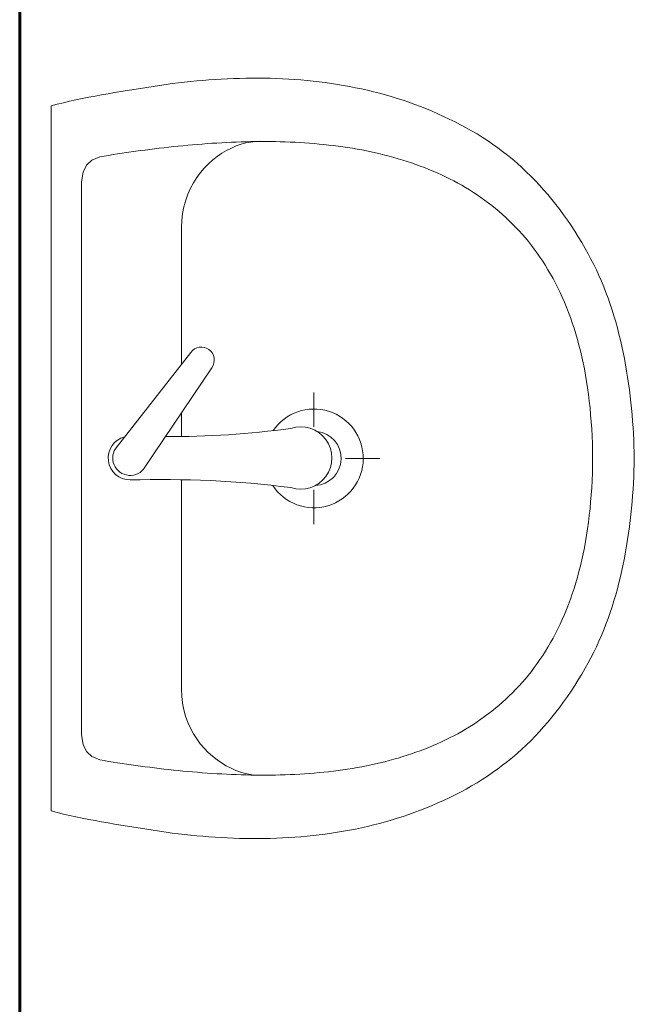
# Model space of a CAD drawing. Header units: millimetres. Extents: x 126553 to 403692, y -95821 to 38049.
# Tile 557 of 656: x 336100 to 336139, y 6068 to 6131. Entities that reach past the tile are written whole.
import ezdxf

# ---------------------------------------------------------------- set-up
doc = ezdxf.new("R2010")
doc.units = ezdxf.units.MM
doc.layers.add('_(08 NAJGRUBSZA)', color=7, linetype='Continuous', lineweight=60)
doc.layers.add('najcieńsza', color=7, linetype='Continuous', lineweight=5)

# ---------------------------------------------------------------- blocks, each defined once
blk = doc.blocks.new('UMYWALKA_45')
for p, q in [((-22.59916674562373, -0.3920935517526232), (-22.50000000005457, 0)), ((22.50000000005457, 0), (-22.50000000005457, 0)), ((22.50000000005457, 0), (22.59916674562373, -0.3920935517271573)), ((-22.69429978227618, -0.7882776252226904), (-22.59916674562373, -0.3920935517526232)), ((22.59916674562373, -0.3920935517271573), (22.69429978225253, -0.7882776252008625)), ((-22.87334532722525, -1.591127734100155), (-22.78562636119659, -1.188097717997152)), ((-22.78562636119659, -1.188097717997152), (-22.69429978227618, -0.7882776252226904)), ((22.69429978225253, -0.7882776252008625), (22.78562636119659, -1.188097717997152)), ((22.78562636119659, -1.188097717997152), (22.8733453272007, -1.591127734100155)), ((-22.95771233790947, -1.997026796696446), (-22.87334532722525, -1.591127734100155)), ((22.8733453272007, -1.591127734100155), (22.95771233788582, -1.997026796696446)), ((-23.11724268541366, -2.815614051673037), (-23.03895464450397, -2.405311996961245)), ((-23.03895464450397, -2.405311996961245), (-22.95771233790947, -1.997026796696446)), ((-18.70615472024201, -2.271943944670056), (-19.02566991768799, -2.616428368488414)), ((-18.25679386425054, -2.053754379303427), (-18.70615472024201, -2.271943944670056)), ((-17.65111258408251, -1.940810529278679), (-18.25679386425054, -2.053754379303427)), ((0, -1.940810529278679), (-17.65111258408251, -1.940810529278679)), ((17.65111258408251, -1.940810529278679), (0, -1.940810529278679)), ((18.25679386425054, -2.053754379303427), (17.65111258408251, -1.940810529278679)), ((18.70615472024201, -2.271943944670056), (18.25679386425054, -2.053754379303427)), ((19.02566991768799, -2.616428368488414), (18.70615472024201, -2.271943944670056)), ((22.95771233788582, -1.997026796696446), (23.03895464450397, -2.405311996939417)), ((23.03895464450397, -2.405311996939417), (23.11724268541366, -2.815614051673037)), ((-23.19286052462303, -3.22750686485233), (-23.11724268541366, -2.815614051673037)), ((-19.24175740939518, -3.10825679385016), (-19.28791781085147, -3.390985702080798)), ((-19.02566991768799, -2.616428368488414), (-19.24175740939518, -3.10825679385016)), ((19.24175740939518, -3.10825679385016), (19.02566991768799, -2.616428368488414)), ((19.24175740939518, -3.10825679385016), (19.24175740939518, -3.10825679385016)), ((19.28791781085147, -3.390985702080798), (19.24175740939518, -3.10825679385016)), ((23.11724268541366, -2.815614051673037), (23.19286052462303, -3.22750686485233)), ((-23.33690938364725, -4.054417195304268), (-23.26600700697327, -3.640564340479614)), ((-23.26600700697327, -3.640564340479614), (-23.19286052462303, -3.22750686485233)), ((-19.33356689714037, -3.675504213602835), (-19.37861944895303, -3.961783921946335)), ((-19.28791781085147, -3.390985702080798), (-19.33356689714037, -3.675504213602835)), ((19.33356689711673, -3.675504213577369), (19.28791781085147, -3.390985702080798)), ((19.37861944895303, -3.961783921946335), (19.33356689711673, -3.675504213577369)), ((23.19286052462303, -3.22750686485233), (23.26600700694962, -3.640564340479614)), ((23.26600700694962, -3.640564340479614), (23.33690938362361, -4.054417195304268)), ((-23.40579490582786, -4.468582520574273), (-23.33690938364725, -4.054417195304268)), ((-19.42304705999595, -4.249768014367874), (-19.46682132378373, -4.539371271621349)), ((-19.37861944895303, -3.961783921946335), (-19.42304705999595, -4.249768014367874)), ((-6.762150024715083, -8.919186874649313), (-0.6774453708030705, -4.155690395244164)), ((19.42304705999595, -4.249768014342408), (19.37861944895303, -3.961783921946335)), ((19.46682132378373, -4.539371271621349), (19.42304705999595, -4.249768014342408)), ((23.33690938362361, -4.054417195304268), (23.40579490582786, -4.468582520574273)), ((-23.53836757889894, -5.296373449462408), (-23.47286241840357, -4.882719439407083)), ((-23.47286241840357, -4.882719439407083), (-23.40579490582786, -4.468582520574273)), ((-19.50982861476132, -4.830593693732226), (-19.5520973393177, -5.123321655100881)), ((-19.46682132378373, -4.539371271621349), (-19.50982861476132, -4.830593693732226)), ((19.50982861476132, -4.830593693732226), (19.46682132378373, -4.539371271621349)), ((19.5520973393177, -5.123321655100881), (19.50982861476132, -4.830593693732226)), ((23.40579490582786, -4.468582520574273), (23.47286241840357, -4.882719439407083)), ((23.47286241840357, -4.882719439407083), (23.5383675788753, -5.296373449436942)), ((-23.60253763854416, -5.70914686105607), (-23.53836757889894, -5.296373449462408)), ((-19.59351387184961, -5.417498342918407), (-19.63407821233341, -5.713123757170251)), ((-19.5520973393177, -5.123321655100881), (-19.59351387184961, -5.417498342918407)), ((19.59351387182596, -5.417498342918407), (19.5520973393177, -5.123321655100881)), ((19.63407821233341, -5.713123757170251), (19.59351387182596, -5.417498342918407)), ((23.5383675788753, -5.296373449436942), (23.60253763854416, -5.709146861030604)), ((-23.72772464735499, -6.530404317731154), (-23.66559984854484, -6.120641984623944)), ((-23.66559984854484, -6.120641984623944), (-23.60253763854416, -5.70914686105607)), ((-19.67367673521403, -6.01008427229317), (-19.71233784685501, -6.308323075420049)), ((-19.63407821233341, -5.713123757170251), (-19.67367673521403, -6.01008427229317)), ((-5.784925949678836, -10.2654828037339), (0.6295521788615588, -5.956306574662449)), ((19.67367673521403, -6.010084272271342), (19.63407821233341, -5.713123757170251)), ((19.71233784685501, -6.308323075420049), (19.67367673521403, -6.010084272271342)), ((23.60253763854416, -5.709146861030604), (23.66559984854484, -6.120641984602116)), ((23.66559984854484, -6.120641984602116), (23.72772464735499, -6.530404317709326)), ((-23.78919609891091, -6.938036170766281), (-23.72772464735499, -6.530404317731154)), ((-19.78647855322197, -6.908493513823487), (-19.82187292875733, -7.210311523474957)), ((-19.74994792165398, -6.607840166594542), (-19.78647855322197, -6.908493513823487)), ((-19.71233784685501, -6.308323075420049), (-19.74994792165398, -6.607840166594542)), ((19.74994792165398, -6.607840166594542), (19.71233784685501, -6.308323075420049)), ((19.78647855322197, -6.908493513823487), (19.74994792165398, -6.607840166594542)), ((19.82187292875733, -7.210311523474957), (19.78647855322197, -6.908493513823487)), ((23.72772464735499, -6.530404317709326), (23.78919609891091, -6.938036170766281)), ((-23.91103115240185, -7.745346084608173), (-23.85024145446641, -7.343168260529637)), ((-23.85024145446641, -7.343168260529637), (-23.78919609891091, -6.938036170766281)), ((-19.85607423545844, -7.513180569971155), (-19.88908247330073, -7.817043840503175)), ((-19.82187292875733, -7.210311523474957), (-19.85607423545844, -7.513180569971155)), ((19.85607423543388, -7.513180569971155), (19.82187292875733, -7.210311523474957)), ((19.88908247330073, -7.817043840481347), (19.85607423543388, -7.513180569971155)), ((23.78919609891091, -6.938036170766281), (23.85024145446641, -7.343168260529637)), ((23.85024145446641, -7.343168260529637), (23.91103115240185, -7.745346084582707)), ((-24.00303948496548, -8.523170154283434), (-23.95861187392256, -8.133974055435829)), ((-23.95861187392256, -8.133974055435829), (-23.91103115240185, -7.745346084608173)), ((-19.92078401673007, -8.121844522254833), (-19.9511504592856, -8.427582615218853)), ((-19.88908247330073, -7.817043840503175), (-19.92078401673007, -8.121844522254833)), ((19.92078401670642, -8.121844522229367), (19.88908247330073, -7.817043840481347)), ((19.95115045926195, -8.427582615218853), (19.92078401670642, -8.121844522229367)), ((23.91103115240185, -7.745346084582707), (23.95861187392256, -8.133974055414)), ((23.95861187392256, -8.133974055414), (24.00303948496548, -8.523170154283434)), ((-24.04425717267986, -8.91290597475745), (-24.00303948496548, -8.523170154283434)), ((-19.98012498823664, -8.734116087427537), (-20.00767919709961, -9.041444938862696)), ((-19.9511504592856, -8.427582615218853), (-19.98012498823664, -8.734116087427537)), ((-16.86442571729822, -8.74118928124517), (-17.23765741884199, -8.90830413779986)), ((-16.4711675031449, -8.599668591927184), (-16.86442571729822, -8.74118928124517)), ((-16.05819524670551, -8.485872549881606), (-16.4711675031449, -8.599668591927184)), ((-15.6258498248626, -8.401960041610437), (-16.05819524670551, -8.485872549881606)), ((-15.17441530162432, -8.350033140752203), (-15.6258498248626, -8.401960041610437)), ((-14.704232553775, -8.332250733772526), (-15.17441530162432, -8.350033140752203)), ((-6.012420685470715, -8.332250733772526), (-14.704232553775, -8.332250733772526)), ((-1.394134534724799, -8.332250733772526), (-2.907189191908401, -8.332250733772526)), ((14.69875011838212, -8.332250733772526), (1.36125311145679, -8.332250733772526)), ((15.16629107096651, -8.34991951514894), (14.69875011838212, -8.332250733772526)), ((15.61511220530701, -8.401533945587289), (15.16629107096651, -8.34991951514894)), ((16.04495786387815, -8.484935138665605), (15.61511220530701, -8.401533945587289)), ((16.45548716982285, -8.598021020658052), (16.04495786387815, -8.484935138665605)), ((16.84644446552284, -8.73866111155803), (16.45548716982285, -8.598021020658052)), ((17.21754568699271, -8.904724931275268), (16.84644446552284, -8.73866111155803)), ((19.98012498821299, -8.734116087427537), (19.95115045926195, -8.427582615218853)), ((20.00767919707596, -9.041444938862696), (19.98012498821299, -8.734116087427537)), ((24.00303948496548, -8.523170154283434), (24.04425717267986, -8.91290597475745)), ((-24.11669349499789, -9.69362749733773), (-24.08217971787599, -9.303067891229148)), ((-24.08217971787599, -9.303067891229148), (-24.04425717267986, -8.91290597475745)), ((-20.03375627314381, -9.349483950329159), (-20.05829940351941, -9.658176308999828)), ((-20.00767919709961, -9.041444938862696), (-20.03375627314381, -9.349483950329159)), ((-17.9228198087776, -9.31079443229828), (-18.23409714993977, -9.541880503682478)), ((-17.59055013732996, -9.098882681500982), (-17.9228198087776, -9.31079443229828)), ((-17.23765741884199, -8.90830413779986), (-17.59055013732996, -9.098882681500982)), ((17.56850677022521, -9.094081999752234), (17.21754568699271, -8.904724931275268)), ((17.89904365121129, -9.304630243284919), (17.56850677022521, -9.094081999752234)), ((18.20887226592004, -9.534210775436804), (17.89904365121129, -9.304630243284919)), ((20.03375627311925, -9.349483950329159), (20.00767919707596, -9.041444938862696)), ((20.05829940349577, -9.658176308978), (20.03375627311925, -9.349483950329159)), ((24.04425717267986, -8.91290597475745), (24.08217971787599, -9.303067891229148)), ((24.08217971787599, -9.303067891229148), (24.11669349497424, -9.69362749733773)), ((-24.14777009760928, -10.084556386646), (-24.11669349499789, -9.69362749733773)), ((-20.08125177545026, -9.967493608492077), (-20.10255657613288, -10.27735062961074)), ((-20.05829940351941, -9.658176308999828), (-20.08125177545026, -9.967493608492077)), ((-18.52412650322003, -9.79001041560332), (-18.79253858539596, -10.05308209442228)), ((-18.23409714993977, -9.541880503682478), (-18.52412650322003, -9.79001041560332)), ((18.49773695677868, -9.780749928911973), (18.20887226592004, -9.534210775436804)), ((18.76529684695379, -10.04206041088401), (18.49773695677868, -9.780749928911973)), ((19.0113246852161, -10.31604014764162), (18.76529684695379, -10.04206041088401)), ((20.08125177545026, -9.967493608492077), (20.05829940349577, -9.658176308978)), ((20.10255657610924, -10.27735062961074), (20.08125177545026, -9.967493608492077)), ((24.11669349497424, -9.69362749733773), (24.14777009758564, -10.08455638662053)), ((-24.19924249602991, -10.86729476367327), (-24.17532430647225, -10.47579774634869)), ((-24.17532430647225, -10.47579774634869), (-24.14777009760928, -10.084556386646)), ((-20.12218539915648, -10.58769055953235), (-20.14008143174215, -10.89848499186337)), ((-20.10255657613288, -10.27735062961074), (-20.12218539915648, -10.58769055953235)), ((-19.26328946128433, -10.61544361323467), (-19.46503172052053, -10.91044408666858)), ((-19.03902092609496, -10.32893665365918), (-19.26328946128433, -10.61544361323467)), ((-18.79253858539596, -10.05308209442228), (-19.03902092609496, -10.32893665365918)), ((19.23550800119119, -10.60058706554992), (19.0113246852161, -10.31604014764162)), ((19.43759113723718, -10.89357068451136), (19.23550800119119, -10.60058706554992)), ((20.12218539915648, -10.58769055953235), (20.10255657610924, -10.27735062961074)), ((20.14008143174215, -10.89848499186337), (20.12218539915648, -10.58769055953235)), ((24.14777009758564, -10.08455638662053), (24.17532430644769, -10.47579774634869)), ((24.17532430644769, -10.47579774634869), (24.19924249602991, -10.86729476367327)), ((-24.2359151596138, -11.65085692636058), (-24.2194678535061, -11.25899062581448)), ((-24.2194678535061, -11.25899062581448), (-24.19924249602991, -10.86729476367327)), ((-20.1561878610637, -11.20962030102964), (-20.17047628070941, -11.52109648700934)), ((-20.14008143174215, -10.89848499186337), (-20.1561878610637, -11.20962030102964)), ((-19.64387842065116, -11.21183600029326), (-19.79957390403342, -11.51746046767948)), ((-19.46503172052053, -10.91044408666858), (-19.64387842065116, -11.21183600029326)), ((19.61723321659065, -11.19283211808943), (19.43759113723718, -10.89357068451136)), ((19.77420698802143, -11.4962692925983), (19.61723321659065, -11.19283211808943)), ((20.15618786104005, -11.20962030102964), (20.14008143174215, -10.89848499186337)), ((20.17047628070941, -11.52109648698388), (20.15618786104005, -11.20962030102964)), ((24.19924249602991, -10.86729476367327), (24.21946785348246, -11.25899062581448)), ((24.21946785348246, -11.25899062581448), (24.2359151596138, -11.65085692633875)), ((-24.24849919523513, -12.04280844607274), (-24.2359151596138, -11.65085692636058)), ((-20.18283306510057, -11.83279992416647), (-20.19328662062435, -12.14473061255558)), ((-20.17047628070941, -11.52109648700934), (-20.18283306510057, -11.83279992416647)), ((-19.93177729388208, -11.82518700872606), (-20.04017611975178, -12.13288514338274)), ((-19.79957390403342, -11.51746046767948), (-19.93177729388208, -11.82518700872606)), ((19.90822838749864, -11.80175172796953), (19.77420698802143, -11.4962692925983)), ((20.01898494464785, -12.10714894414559), (19.90822838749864, -11.80175172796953)), ((20.18283306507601, -11.83279992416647), (20.17047628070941, -11.52109648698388)), ((20.19328662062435, -12.14473061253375), (20.18283306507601, -11.83279992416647)), ((24.2359151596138, -11.65085692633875), (24.24849919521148, -12.04280844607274)), ((-24.2618502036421, -12.82682511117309), (-24.2571631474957, -12.43481677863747)), ((-24.2571631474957, -12.43481677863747), (-24.24849919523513, -12.04280844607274)), ((-20.20175172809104, -12.45680333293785), (-20.20814316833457, -12.76896127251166)), ((-20.19328662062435, -12.14473061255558), (-20.20175172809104, -12.45680333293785)), ((-20.12445791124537, -12.43842439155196), (-20.18428179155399, -12.73967427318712)), ((-20.04017611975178, -12.13288514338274), (-20.12445791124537, -12.43842439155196)), ((20.10619259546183, -12.41035886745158), (20.01898494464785, -12.10714894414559)), ((20.1695956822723, -12.70922261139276), (20.10619259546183, -12.41035886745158)), ((20.20175172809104, -12.45680333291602), (20.19328662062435, -12.14473061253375)), ((20.20814316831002, -12.76896127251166), (20.20175172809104, -12.45680333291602)), ((24.24849919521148, -12.04280844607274), (24.25716314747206, -12.434816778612)), ((24.25716314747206, -12.434816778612), (24.2618502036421, -12.82682511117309)), ((-24.26241833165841, -13.21877663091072), (-24.2618502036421, -12.82682511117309)), ((-20.21936369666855, -13.03447590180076), (-20.22939115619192, -13.32069879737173)), ((-20.18428179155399, -12.73967427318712), (-20.21936369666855, -13.03447590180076)), ((-20.21248934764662, -13.08114761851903), (-20.21464823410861, -13.3932771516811)), ((-20.20814316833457, -12.76896127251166), (-20.21248934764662, -13.08114761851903)), ((20.20888173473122, -13.00163810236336), (20.1695956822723, -12.70922261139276)), ((20.21248934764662, -13.0811476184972), (20.20814316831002, -12.76896127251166)), ((20.22379509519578, -13.28547486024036), (20.20888173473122, -13.00163810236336)), ((20.21464823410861, -13.3932771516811), (20.21248934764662, -13.0811476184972)), ((24.2618502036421, -12.82682511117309), (24.26241833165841, -13.21877663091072)), ((-24.25881071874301, -13.610642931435), (-24.26241833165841, -13.21877663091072)), ((-24.25097055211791, -14.00236719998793), (-24.25881071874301, -13.610642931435)), ((-20.21464823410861, -13.3932771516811), (-20.21464823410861, -13.70534987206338)), ((-20.21464823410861, -13.70534987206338), (-20.21240412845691, -14.01728056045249)), ((20.21240412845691, -14.01728056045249), (20.21464823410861, -13.70534987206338)), ((20.21464823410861, -13.70534987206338), (20.21464823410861, -13.3932771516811)), ((24.25881071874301, -13.610642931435), (24.25097055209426, -14.00236719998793)), ((24.26241833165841, -13.21877663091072), (24.25881071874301, -13.610642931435)), ((-24.23881261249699, -14.39389262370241), (-24.25097055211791, -14.00236719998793)), ((-24.22225168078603, -14.78513398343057), (-24.23881261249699, -14.39389262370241)), ((-20.21240412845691, -14.01728056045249), (-20.20785910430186, -14.32898399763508)), ((-20.20785910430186, -14.32898399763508), (-20.20098475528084, -14.64043177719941)), ((20.20098475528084, -14.64043177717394), (20.20785910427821, -14.32898399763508)), ((20.20785910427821, -14.32898399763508), (20.21240412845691, -14.01728056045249)), ((24.23881261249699, -14.39389262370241), (24.22225168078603, -14.78513398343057)), ((24.25097055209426, -14.00236719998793), (24.23881261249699, -14.39389262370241)), ((-24.20120253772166, -15.17611968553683), (-24.22225168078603, -14.78513398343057)), ((-20.20098475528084, -14.64043177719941), (-20.19169586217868, -14.95156708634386)), ((-20.19169586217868, -14.95156708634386), (-20.17999242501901, -15.26233311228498)), ((20.17999242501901, -15.26233311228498), (20.19169586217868, -14.95156708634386)), ((20.19169586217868, -14.95156708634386), (20.20098475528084, -14.64043177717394)), ((24.22225168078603, -14.78513398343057), (24.20120253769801, -15.17611968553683)), ((-24.1756083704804, -15.56670769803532), (-24.20120253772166, -15.17611968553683)), ((-24.14535555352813, -15.95692642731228), (-24.1756083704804, -15.56670769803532)), ((-20.17999242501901, -15.26233311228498), (-20.16576081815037, -15.57267304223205)), ((-20.16576081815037, -15.57267304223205), (-20.14900104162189, -15.88250165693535)), ((20.14900104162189, -15.88250165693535), (20.16576081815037, -15.57267304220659)), ((20.16576081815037, -15.57267304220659), (20.17999242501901, -15.26233311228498)), ((24.17560837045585, -15.56670769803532), (24.14535555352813, -15.95692642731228)), ((24.20120253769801, -15.17611968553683), (24.17560837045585, -15.56670769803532)), ((-24.11041568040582, -16.34669065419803), (-24.14535555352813, -15.95692642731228)), ((-20.14900104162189, -15.88250165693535), (-20.12965628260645, -16.19179055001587)), ((-20.12965628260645, -16.19179055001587), (-20.10766972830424, -16.500482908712)), ((20.10766972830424, -16.500482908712), (20.12965628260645, -16.19179055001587)), ((20.12965628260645, -16.19179055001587), (20.14900104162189, -15.88250165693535)), ((24.14535555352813, -15.95692642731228), (24.11041568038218, -16.34669065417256)), ((-24.07064671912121, -16.73594356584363), (-24.11041568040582, -16.34669065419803)), ((-24.02602026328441, -17.12462834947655), (-24.07064671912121, -16.73594356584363)), ((-20.10766972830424, -16.500482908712), (-20.08295615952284, -16.8084935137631)), ((-20.08295615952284, -16.8084935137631), (-20.05551557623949, -17.11579395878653)), ((-4.202049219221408, -16.78784206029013), (-2.011095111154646, -16.78784206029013)), ((2.013992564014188, -16.78784206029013), (4.204946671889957, -16.78784206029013)), ((20.05551557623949, -17.11579395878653), (20.08295615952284, -16.8084935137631)), ((20.08295615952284, -16.8084935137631), (20.10766972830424, -16.500482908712)), ((24.07064671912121, -16.73594356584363), (24.02602026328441, -17.12462834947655)), ((24.11041568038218, -16.34669065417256), (24.07064671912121, -16.73594356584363)), ((-23.9764510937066, -17.51274500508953), (-24.02602026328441, -17.12462834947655)), ((-23.92185399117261, -17.90017990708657), (-23.9764510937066, -17.51274500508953)), ((-20.05551557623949, -17.11579395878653), (-20.02529116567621, -17.42232743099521)), ((-20.02529116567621, -17.42232743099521), (-19.99219770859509, -17.72800871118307)), ((19.99219770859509, -17.72800871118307), (20.02529116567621, -17.42232743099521)), ((20.02529116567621, -17.42232743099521), (20.05551557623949, -17.11579395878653)), ((23.9764510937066, -17.51274500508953), (23.92185399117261, -17.90017990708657)), ((24.02602026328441, -17.12462834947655), (23.9764510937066, -17.51274500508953)), ((-23.86211533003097, -18.28690464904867), (-23.92185399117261, -17.90017990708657)), ((-19.99219770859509, -17.72800871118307), (-19.95623520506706, -18.03278098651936)), ((-19.95623520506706, -18.03278098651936), (-19.91729002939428, -18.33664425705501)), ((19.91729002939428, -18.33664425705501), (19.95623520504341, -18.03278098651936)), ((19.95623520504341, -18.03278098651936), (19.99219770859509, -17.72800871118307)), ((23.92185399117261, -17.90017990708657), (23.86211533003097, -18.28690464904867)), ((-23.79720670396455, -18.67289082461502), (-23.86211533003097, -18.28690464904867)), ((-23.72704289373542, -19.05805321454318), (-23.79720670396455, -18.67289082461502)), ((-19.91729002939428, -18.33664425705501), (-19.87536218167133, -18.63945649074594)), ((-19.87536218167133, -18.63945649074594), (-19.83039484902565, -18.94121768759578)), ((0.001448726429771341, -18.80038589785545), (0.001448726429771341, -20.99134000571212)), ((19.83039484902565, -18.94121768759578), (19.87536218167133, -18.63945649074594)), ((19.87536218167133, -18.63945649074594), (19.91729002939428, -18.33664425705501)), ((23.79720670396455, -18.67289082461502), (23.72704289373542, -19.05805321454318)), ((23.86211533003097, -18.28690464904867), (23.79720670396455, -18.67289082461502)), ((-23.65153868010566, -19.44236341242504), (-23.72704289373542, -19.05805321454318)), ((-23.57058043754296, -19.8257646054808), (-23.65153868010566, -19.44236341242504)), ((-19.83039484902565, -18.94121768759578), (-19.78230281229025, -19.24187103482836)), ((-19.78230281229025, -19.24187103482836), (-19.73108607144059, -19.54133131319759)), ((19.73108607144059, -19.54133131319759), (19.78230281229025, -19.2418710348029)), ((19.78230281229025, -19.2418710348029), (19.83039484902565, -18.94121768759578)), ((23.65153868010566, -19.44236341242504), (23.57058043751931, -19.8257646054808)), ((23.72704289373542, -19.05805321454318), (23.65153868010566, -19.44236341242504)), ((-23.48413975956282, -20.20822838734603), (-23.57058043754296, -19.8257646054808)), ((-19.73108607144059, -19.54133131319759), (-19.67665940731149, -19.83954170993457)), ((-19.67665940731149, -19.83954170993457), (-19.61899441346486, -20.13644541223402)), ((19.61899441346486, -20.13644541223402), (19.67665940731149, -19.83954170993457)), ((19.67665940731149, -19.83954170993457), (19.73108607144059, -19.54133131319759)), ((23.57058043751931, -19.8257646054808), (23.48413975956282, -20.20822838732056)), ((-23.39213142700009, -20.58964113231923), (-23.48413975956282, -20.20822838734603)), ((-23.29444181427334, -20.970031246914), (-23.39213142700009, -20.58964113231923)), ((-19.61899441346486, -20.13644541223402), (-19.55800587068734, -20.43201401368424)), ((-19.55800587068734, -20.43201401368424), (-19.49366537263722, -20.72616229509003)), ((-19.49366537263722, -20.72616229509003), (-19.42594451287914, -21.01883344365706)), ((19.42594451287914, -21.01883344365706), (19.49366537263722, -20.72616229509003)), ((19.49366537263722, -20.72616229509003), (19.55800587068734, -20.43201401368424)), ((19.55800587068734, -20.43201401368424), (19.61899441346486, -20.13644541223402)), ((23.39213142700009, -20.58964113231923), (23.29444181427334, -20.970031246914)), ((23.48413975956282, -20.20822838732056), (23.39213142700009, -20.58964113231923)), ((-23.19101410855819, -21.34928510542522), (-23.29444181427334, -20.970031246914)), ((-23.08176309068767, -21.72740270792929), (-23.19101410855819, -21.34928510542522)), ((-19.42594451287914, -21.01883344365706), (-19.354758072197, -21.3099990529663)), ((-19.354758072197, -21.3099990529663), (-19.28004923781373, -21.59957390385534)), ((19.28004923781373, -21.59957390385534), (19.354758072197, -21.3099990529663)), ((19.354758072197, -21.3099990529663), (19.42594451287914, -21.01883344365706)), ((23.19101410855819, -21.34928510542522), (23.08176309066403, -21.72740270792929)), ((23.29444181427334, -20.970031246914), (23.19101410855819, -21.34928510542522)), ((-22.96663194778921, -22.10429883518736), (-23.08176309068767, -21.72740270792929)), ((-19.28004923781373, -21.59957390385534), (-19.20181800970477, -21.88750118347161)), ((-19.20181800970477, -21.88750118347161), (-19.11995076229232, -22.17372407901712)), ((19.11995076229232, -22.17372407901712), (19.20181800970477, -21.88750118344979)), ((19.20181800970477, -21.88750118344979), (19.28004923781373, -21.59957390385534)), ((23.08176309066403, -21.72740270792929), (22.96663194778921, -22.10429883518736)), ((-22.84553546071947, -22.47991667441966), (-22.96663194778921, -22.10429883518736)), ((-22.71838841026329, -22.85425622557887), (-22.84553546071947, -22.47991667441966)), ((-19.11995076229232, -22.17372407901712), (-19.03444749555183, -22.45818577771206)), ((-19.03444749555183, -22.45818577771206), (-18.94525139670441, -22.7408294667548)), ((18.94525139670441, -22.7408294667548), (19.03444749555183, -22.45818577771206)), ((19.03444749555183, -22.45818577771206), (19.11995076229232, -22.17372407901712)), ((22.84553546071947, -22.47991667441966), (22.71838841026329, -22.85425622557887)), ((22.96663194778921, -22.10429883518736), (22.84553546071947, -22.47991667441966)), ((-22.585077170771, -23.22720386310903), (-22.71838841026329, -22.85425622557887)), ((-22.44557333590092, -23.59875958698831), (-22.585077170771, -23.22720386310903)), ((-18.94525139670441, -22.7408294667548), (-18.8522772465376, -23.02159833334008)), ((-18.8522772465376, -23.02159833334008), (-18.75549663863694, -23.30043556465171)), ((18.75549663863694, -23.30043556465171), (18.8522772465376, -23.02159833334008)), ((18.8522772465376, -23.02159833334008), (18.94525139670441, -22.7408294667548)), ((22.585077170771, -23.22720386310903), (22.44557333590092, -23.59875958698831)), ((22.71838841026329, -22.85425622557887), (22.585077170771, -23.22720386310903)), ((-22.29979168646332, -23.96883817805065), (-22.44557333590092, -23.59875958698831)), ((-18.75549663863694, -23.30043556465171), (-18.65488116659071, -23.57731275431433)), ((-18.65488116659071, -23.57731275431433), (-18.55034561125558, -23.85211627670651)), ((-18.55034561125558, -23.85211627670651), (-18.44183315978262, -24.12481772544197)), ((18.44183315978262, -24.12481772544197), (18.55034561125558, -23.85211627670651)), ((18.55034561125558, -23.85211627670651), (18.65488116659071, -23.57731275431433)), ((18.65488116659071, -23.57731275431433), (18.75549663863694, -23.30043556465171)), ((22.44557333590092, -23.59875958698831), (22.29979168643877, -23.96883817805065)), ((-22.14764700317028, -24.33738282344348), (-22.29979168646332, -23.96883817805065)), ((-21.98905406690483, -24.70439352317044), (-22.14764700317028, -24.33738282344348)), ((-18.44183315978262, -24.12481772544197), (-18.32934381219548, -24.39536028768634)), ((-18.32934381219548, -24.39536028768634), (-18.21276394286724, -24.66368715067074)), ((18.21276394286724, -24.66368715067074), (18.32934381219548, -24.39536028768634)), ((18.32934381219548, -24.39536028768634), (18.44183315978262, -24.12481772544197)), ((22.14764700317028, -24.33738282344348), (21.98905406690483, -24.70439352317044)), ((22.29979168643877, -23.96883817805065), (22.14764700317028, -24.33738282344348)), ((-21.82392765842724, -25.06975665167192), (-21.98905406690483, -24.70439352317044)), ((-21.65218255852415, -25.43347220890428), (-21.82392765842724, -25.06975665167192)), ((-18.21276394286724, -24.66368715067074), (-18.09209355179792, -24.92974150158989)), ((-18.09209355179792, -24.92974150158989), (-17.96727582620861, -25.19343812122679)), ((17.96727582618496, -25.19343812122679), (18.09209355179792, -24.92974150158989)), ((18.09209355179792, -24.92974150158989), (18.21276394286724, -24.66368715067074)), ((21.82392765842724, -25.06975665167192), (21.65218255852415, -25.43347220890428)), ((21.98905406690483, -24.70439352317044), (21.82392765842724, -25.06975665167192)), ((-21.47379036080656, -25.79548338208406), (-21.65218255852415, -25.43347220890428)), ((-17.96727582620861, -25.19343812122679), (-17.83822554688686, -25.45477700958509)), ((-17.83822554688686, -25.45477700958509), (-17.70491430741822, -25.71364454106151)), ((-17.70491430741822, -25.71364454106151), (-17.56731370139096, -25.96998390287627)), ((17.56731370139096, -25.96998390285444), (17.70491430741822, -25.71364454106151)), ((17.70491430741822, -25.71364454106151), (17.8382255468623, -25.45477700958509)), ((17.8382255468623, -25.45477700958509), (17.96727582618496, -25.19343812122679)), ((21.65218255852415, -25.43347220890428), (21.47379036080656, -25.79548338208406)), ((-21.29002935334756, -26.15505160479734), (-21.47379036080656, -25.79548338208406)), ((-21.0996496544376, -26.50922261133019), (-21.29002935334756, -26.15505160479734)), ((-17.56731370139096, -25.96998390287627), (-17.4253385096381, -26.22379509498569)), ((-17.4253385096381, -26.22379509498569), (-17.278931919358, -26.47496449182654)), ((17.278931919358, -26.47496449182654), (17.4253385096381, -26.22379509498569)), ((17.4253385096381, -26.22379509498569), (17.56731370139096, -25.96998390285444)), ((21.29002935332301, -26.15505160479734), (21.0996496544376, -26.50922261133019)), ((21.47379036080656, -25.79548338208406), (21.29002935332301, -26.15505160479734)), ((-20.90265126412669, -26.85796799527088), (-21.0996496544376, -26.50922261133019)), ((-20.69897736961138, -27.20134456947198), (-20.90265126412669, -26.85796799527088)), ((-17.278931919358, -26.47496449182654), (-17.12809393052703, -26.7234636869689)), ((-17.12809393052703, -26.7234636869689), (-16.97271091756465, -26.9692358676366)), ((-16.97271091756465, -26.9692358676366), (-16.81278288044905, -27.21219581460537)), ((16.81278288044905, -27.21219581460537), (16.97271091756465, -26.9692358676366)), ((16.97271091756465, -26.9692358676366), (17.12809393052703, -26.7234636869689)), ((17.12809393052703, -26.7234636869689), (17.278931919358, -26.47496449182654)), ((20.90265126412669, -26.85796799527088), (20.69897736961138, -27.20134456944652)), ((21.0996496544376, -26.50922261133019), (20.90265126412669, -26.85796799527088)), ((-20.48868478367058, -27.53938074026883), (-20.69897736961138, -27.20134456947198)), ((-20.27168828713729, -27.87204810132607), (-20.48868478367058, -27.53938074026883)), ((-16.81278288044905, -27.21219581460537), (-16.64825300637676, -27.45228671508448)), ((-16.64825300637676, -27.45228671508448), (-16.47903607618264, -27.68948016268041)), ((16.47903607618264, -27.68948016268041), (16.64825300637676, -27.45228671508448)), ((16.64825300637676, -27.45228671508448), (16.81278288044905, -27.21219581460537)), ((20.48868478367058, -27.53938074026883), (20.27168828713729, -27.87204810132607)), ((20.69897736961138, -27.20134456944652), (20.48868478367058, -27.53938074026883)), ((-20.04795947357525, -28.19943187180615), (-20.27168828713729, -27.87204810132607)), ((-19.8175551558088, -28.52150364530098), (-20.04795947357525, -28.19943187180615)), ((-16.47903607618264, -27.68948016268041), (-16.30513208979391, -27.92371934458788)), ((-16.30513208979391, -27.92371934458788), (-16.12642742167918, -28.15491904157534)), ((-16.12642742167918, -28.15491904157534), (-15.94292207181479, -28.38305084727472)), ((15.94292207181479, -28.38305084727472), (16.12642742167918, -28.15491904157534)), ((16.12642742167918, -28.15491904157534), (16.30513208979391, -27.92371934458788)), ((16.30513208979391, -27.92371934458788), (16.47903607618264, -27.68948016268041)), ((20.04795947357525, -28.19943187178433), (19.8175551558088, -28.52150364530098)), ((20.27168828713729, -27.87204810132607), (20.04795947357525, -28.19943187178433)), ((-19.58039011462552, -28.83832023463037), (-19.8175551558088, -28.52150364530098)), ((-19.33646434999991, -29.14988163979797), (-19.58039011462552, -28.83832023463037)), ((-15.94292207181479, -28.38305084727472), (-15.75455922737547, -28.60802954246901)), ((-15.75455922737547, -28.60802954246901), (-15.56125366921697, -28.82979831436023)), ((-15.56125366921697, -28.82979831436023), (-15.36300539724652, -29.04832875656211)), ((15.36300539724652, -29.04832875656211), (15.56125366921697, -28.82979831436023)), ((15.56125366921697, -28.82979831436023), (15.75455922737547, -28.60802954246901)), ((15.75455922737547, -28.60802954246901), (15.94292207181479, -28.38305084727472)), ((19.58039011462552, -28.83832023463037), (19.33646434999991, -29.14988163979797)), ((19.8175551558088, -28.52150364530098), (19.58039011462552, -28.83832023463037)), ((-19.08574945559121, -29.4562162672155), (-19.33646434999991, -29.14988163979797)), ((-18.82824543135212, -29.75735252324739), (-19.08574945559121, -29.4562162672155)), ((-15.36300539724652, -29.04832875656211), (-15.15972919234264, -29.26353564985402)), ((-15.15972919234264, -29.26353564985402), (-14.95139664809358, -29.47536218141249)), ((-14.95139664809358, -29.47536218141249), (-14.73792254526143, -29.68377994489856)), ((14.73792254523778, -29.68377994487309), (14.95139664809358, -29.47536218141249)), ((14.95139664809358, -29.47536218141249), (15.15972919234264, -29.26353564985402)), ((15.15972919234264, -29.26353564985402), (15.36300539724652, -29.04832875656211)), ((19.08574945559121, -29.45621626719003), (18.82824543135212, -29.75735252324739)), ((19.33646434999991, -29.14988163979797), (19.08574945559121, -29.45621626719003)), ((-18.56392387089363, -30.05331881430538), (-18.82824543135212, -29.75735252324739)), ((-18.2927847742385, -30.34411514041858), (-18.56392387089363, -30.05331881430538)), ((-14.73792254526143, -29.68377994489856), (-14.51930688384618, -29.88870372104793)), ((-14.51930688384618, -29.88870372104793), (-14.29543603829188, -30.0900766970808)), ((-14.29543603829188, -30.0900766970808), (-14.06633841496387, -30.28784206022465)), ((14.06633841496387, -30.28784206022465), (14.29543603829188, -30.0900766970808)), ((14.29543603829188, -30.0900766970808), (14.51930688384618, -29.88870372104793)), ((14.51930688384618, -29.88870372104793), (14.73792254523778, -29.68377994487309)), ((18.56392387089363, -30.05331881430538), (18.29278477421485, -30.34411514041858)), ((18.82824543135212, -29.75735252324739), (18.56392387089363, -30.05331881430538)), ((-18.01477132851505, -30.62976990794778), (-18.2927847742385, -30.34411514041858)), ((-17.72988353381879, -30.91031152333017), (-18.01477132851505, -30.62976990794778)), ((-14.06633841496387, -30.28784206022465), (-13.83187198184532, -30.48197140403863)), ((-13.83187198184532, -30.48197140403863), (-13.59206514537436, -30.67237950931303)), ((-13.59206514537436, -30.67237950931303), (-13.34683268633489, -30.85898115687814)), ((13.34683268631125, -30.85898115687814), (13.59206514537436, -30.67237950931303)), ((13.59206514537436, -30.67237950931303), (13.83187198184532, -30.4819714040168)), ((13.83187198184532, -30.4819714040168), (14.06633841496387, -30.28784206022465)), ((18.01477132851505, -30.62976990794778), (17.72988353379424, -30.91031152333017)), ((18.29278477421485, -30.34411514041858), (18.01477132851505, -30.62976990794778)), ((-17.43809298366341, -31.18576839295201), (-17.72988353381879, -30.91031152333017)), ((-17.13942808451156, -31.45616892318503), (-17.43809298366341, -31.18576839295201)), ((-13.34683268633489, -30.85898115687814), (-13.09611779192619, -31.04177634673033)), ((-13.09611779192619, -31.04177634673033), (-12.83989205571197, -31.22067985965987)), ((-12.83989205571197, -31.22067985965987), (-12.57807025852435, -31.39563488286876)), ((-12.57807025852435, -31.39563488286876), (-12.31065240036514, -31.56658460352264)), ((12.31065240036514, -31.56658460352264), (12.57807025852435, -31.3956348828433)), ((12.57807025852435, -31.3956348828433), (12.83989205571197, -31.22067985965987)), ((12.83989205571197, -31.22067985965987), (13.09611779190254, -31.04177634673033)), ((13.09611779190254, -31.04177634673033), (13.34683268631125, -30.85898115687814)), ((17.43809298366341, -31.18576839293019), (17.13942808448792, -31.45616892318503)), ((17.72988353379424, -30.91031152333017), (17.43809298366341, -31.18576839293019)), ((-16.83380361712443, -31.72148470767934), (-17.13942808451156, -31.45616892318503)), ((-16.52121958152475, -31.98180096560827), (-16.83380361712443, -31.72148470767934)), ((-16.20170438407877, -32.23711769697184), (-16.52121958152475, -31.98180096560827)), ((-12.31065240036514, -31.56658460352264), (-12.03755326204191, -31.73344380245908)), ((-12.03755326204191, -31.73344380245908), (-11.75871603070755, -31.89621247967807)), ((-11.75871603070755, -31.89621247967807), (-11.47411230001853, -32.05480541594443)), ((11.47411229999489, -32.05480541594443), (11.75871603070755, -31.89621247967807)), ((11.75871603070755, -31.89621247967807), (12.03755326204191, -31.73344380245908)), ((12.03755326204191, -31.73344380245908), (12.31065240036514, -31.56658460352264)), ((16.52121958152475, -31.98180096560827), (16.20170438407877, -32.23711769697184)), ((16.83380361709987, -31.72148470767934), (16.52121958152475, -31.98180096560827)), ((17.13942808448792, -31.45616892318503), (16.83380361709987, -31.72148470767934)), ((-15.87517280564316, -32.48743490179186), (-16.20170438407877, -32.23711769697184)), ((-15.54165325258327, -32.7328093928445), (-15.87517280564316, -32.48743490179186)), ((-11.47411230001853, -32.05480541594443), (-11.18368525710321, -32.20913739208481)), ((-11.18368525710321, -32.20913739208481), (-10.88737808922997, -32.35920840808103)), ((-10.88737808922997, -32.35920840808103), (-10.58513398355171, -32.50490483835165)), ((-10.58513398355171, -32.50490483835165), (-10.27692453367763, -32.64619827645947)), ((-10.27692453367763, -32.64619827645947), (-9.96269292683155, -32.7830319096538)), ((9.962692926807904, -32.7830319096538), (10.27692453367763, -32.64619827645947)), ((10.27692453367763, -32.64619827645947), (10.58513398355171, -32.50490483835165)), ((10.58513398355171, -32.50490483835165), (10.88737808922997, -32.35920840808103)), ((10.88737808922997, -32.35920840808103), (11.18368525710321, -32.20913739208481)), ((11.18368525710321, -32.20913739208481), (11.47411229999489, -32.05480541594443)), ((15.87517280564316, -32.48743490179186), (15.54165325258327, -32.7328093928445)), ((16.20170438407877, -32.23711769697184), (15.87517280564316, -32.48743490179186)), ((-15.20108891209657, -32.97324117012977), (-15.54165325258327, -32.7328093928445)), ((-14.85347978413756, -33.20875864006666), (-15.20108891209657, -32.97324117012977)), ((-14.49882586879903, -33.43939020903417), (-14.85347978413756, -33.20875864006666)), ((-9.96269292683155, -32.7830319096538), (-9.64238235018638, -32.9153205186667)), ((-9.64238235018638, -32.9153205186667), (-9.315935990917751, -33.04306410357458)), ((-9.315935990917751, -33.04306410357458), (-8.983297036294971, -33.16614903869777)), ((-8.983297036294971, -33.16614903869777), (-8.64446548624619, -33.28451851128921)), ((-8.64446548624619, -33.28451851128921), (-8.299327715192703, -33.39814411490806)), ((8.299327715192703, -33.39814411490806), (8.64446548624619, -33.28451851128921)), ((8.64446548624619, -33.28451851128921), (8.983297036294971, -33.16614903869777)), ((8.983297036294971, -33.16614903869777), (9.315935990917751, -33.04306410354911)), ((9.315935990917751, -33.04306410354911), (9.64238235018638, -32.9153205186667)), ((9.64238235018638, -32.9153205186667), (9.962692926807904, -32.7830319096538)), ((14.85347978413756, -33.20875864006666), (14.49882586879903, -33.43939020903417)), ((15.20108891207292, -32.97324117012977), (14.85347978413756, -33.20875864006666)), ((15.54165325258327, -32.7328093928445), (15.20108891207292, -32.97324117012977)), ((-14.13707035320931, -33.66513587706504), (-14.49882586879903, -33.43939020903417)), ((-13.76824164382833, -33.88602405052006), (-14.13707035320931, -33.66513587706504)), ((-13.39228292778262, -34.10211154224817), (-13.76824164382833, -33.88602405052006)), ((-8.299327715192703, -33.39814411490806), (-7.947855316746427, -33.50696903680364)), ((-7.947855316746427, -33.50696903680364), (-7.589991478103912, -33.61090805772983)), ((-7.589991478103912, -33.61090805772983), (-7.225736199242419, -33.70993277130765)), ((-7.225736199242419, -33.70993277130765), (-6.854975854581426, -33.80398636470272)), ((-6.854975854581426, -33.80398636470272), (-6.477653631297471, -33.89298361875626)), ((-6.477653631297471, -33.89298361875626), (-6.093797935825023, -33.97686772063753)), ((6.093797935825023, -33.97686772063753), (6.477653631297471, -33.89298361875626)), ((6.477653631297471, -33.89298361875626), (6.854975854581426, -33.80398636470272)), ((6.854975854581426, -33.80398636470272), (7.225736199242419, -33.70993277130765)), ((7.225736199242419, -33.70993277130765), (7.589991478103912, -33.61090805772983)), ((7.589991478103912, -33.61090805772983), (7.947855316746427, -33.50696903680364)), ((7.947855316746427, -33.50696903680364), (8.299327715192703, -33.39814411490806)), ((13.76824164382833, -33.88602405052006), (13.39228292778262, -34.10211154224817)), ((14.13707035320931, -33.66513587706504), (13.76824164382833, -33.88602405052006)), ((14.49882586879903, -33.43939020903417), (14.13707035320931, -33.66513587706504)), ((-13.05762711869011, -34.29286052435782), (-13.39228292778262, -34.10211154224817)), ((-12.71788656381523, -34.47645109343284), (-13.05762711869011, -34.29286052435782)), ((-12.37326010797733, -34.65302528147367), (-12.71788656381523, -34.47645109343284)), ((-6.093797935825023, -33.97686772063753), (-5.703266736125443, -34.05561026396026)), ((-5.703266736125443, -34.05561026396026), (-5.306088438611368, -34.12912602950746)), ((-5.306088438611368, -34.12912602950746), (-4.902149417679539, -34.19735820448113)), ((-4.902149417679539, -34.19735820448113), (-4.491449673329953, -34.26027838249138)), ((-4.491449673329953, -34.26027838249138), (-4.073875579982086, -34.31780134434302)), ((-4.073875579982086, -34.31780134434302), (-3.649455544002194, -34.36989868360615)), ((-3.649455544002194, -34.36989868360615), (-3.218075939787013, -34.41645677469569)), ((-3.218075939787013, -34.41645677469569), (-2.779708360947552, -34.45747561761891)), ((-2.779708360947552, -34.45747561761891), (-2.334324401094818, -34.49286999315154)), ((-2.334324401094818, -34.49286999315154), (-1.881838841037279, -34.52261149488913)), ((-1.881838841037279, -34.52261149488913), (-1.422223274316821, -34.54658649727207)), ((-1.422223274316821, -34.54658649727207), (-0.9553924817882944, -34.56479500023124)), ((0.955392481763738, -34.56479500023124), (1.422223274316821, -34.54658649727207)), ((1.422223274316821, -34.54658649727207), (1.881838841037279, -34.52261149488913)), ((1.881838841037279, -34.52261149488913), (2.334324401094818, -34.49286999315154)), ((2.334324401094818, -34.49286999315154), (2.779708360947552, -34.45747561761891)), ((2.779708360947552, -34.45747561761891), (3.218075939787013, -34.41645677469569)), ((3.218075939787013, -34.41645677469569), (3.649455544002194, -34.36989868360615)), ((3.649455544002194, -34.36989868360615), (4.07387557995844, -34.31780134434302)), ((4.07387557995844, -34.31780134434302), (4.491449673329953, -34.26027838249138)), ((4.491449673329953, -34.26027838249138), (4.902149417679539, -34.19735820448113)), ((4.902149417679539, -34.19735820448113), (5.306088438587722, -34.12912602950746)), ((5.306088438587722, -34.12912602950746), (5.703266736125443, -34.05561026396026)), ((5.703266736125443, -34.05561026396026), (6.093797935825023, -33.97686772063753)), ((12.71788656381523, -34.47645109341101), (12.37326010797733, -34.65302528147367)), ((13.05762711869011, -34.29286052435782), (12.71788656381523, -34.47645109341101)), ((13.39228292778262, -34.10211154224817), (13.05762711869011, -34.29286052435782)), ((-12.02400340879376, -34.82263990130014), (-12.37326010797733, -34.65302528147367)), ((-11.67028690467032, -34.98546539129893), (-12.02400340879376, -34.82263990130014)), ((-11.31230944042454, -35.14155856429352), (-11.67028690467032, -34.98546539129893)), ((-10.95026986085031, -35.29108985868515), (-11.31230944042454, -35.14155856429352)), ((-0.9553924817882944, -34.56479500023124), (-0.4813464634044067, -34.57712337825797)), ((-0.4813464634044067, -34.57712337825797), (0, -34.58357163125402)), ((0, -34.58357163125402), (0.4813464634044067, -34.57712337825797)), ((0, -34.58357163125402), (0, -34.58357163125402)), ((0.4813464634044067, -34.57712337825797), (0.955392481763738, -34.56479500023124)), ((11.31230944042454, -35.14155856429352), (10.95026986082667, -35.29108985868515)), ((11.67028690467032, -34.98546539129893), (11.31230944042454, -35.14155856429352)), ((12.02400340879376, -34.82263990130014), (11.67028690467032, -34.98546539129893)), ((12.37326010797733, -34.65302528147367), (12.02400340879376, -34.82263990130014)), ((-10.58439541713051, -35.43411608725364), (-10.95026986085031, -35.29108985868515)), ((-10.21488495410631, -35.57075087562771), (-10.58439541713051, -35.43411608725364)), ((-9.841908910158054, -35.70113625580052), (-10.21488495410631, -35.57075087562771)), ((-9.46572294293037, -35.82532904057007), (-9.841908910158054, -35.70113625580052)), ((9.841908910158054, -35.70113625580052), (9.46572294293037, -35.82532904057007)), ((10.21488495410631, -35.57075087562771), (9.841908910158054, -35.70113625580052)), ((10.58439541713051, -35.43411608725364), (10.21488495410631, -35.57075087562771)), ((10.95026986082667, -35.29108985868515), (10.58439541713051, -35.43411608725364)), ((-9.086525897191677, -35.94349966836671), (-9.46572294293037, -35.82532904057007)), ((-8.704488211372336, -36.05573335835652), (-9.086525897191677, -35.94349966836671)), ((-8.319837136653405, -36.16214373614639), (-8.704488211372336, -36.05573335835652)), ((-7.932771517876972, -36.2628444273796), (-8.319837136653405, -36.16214373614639)), ((-7.543518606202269, -36.35792065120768), (-7.932771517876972, -36.2628444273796)), ((-7.152220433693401, -36.44748603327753), (-7.543518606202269, -36.35792065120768)), ((7.543518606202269, -36.35792065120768), (7.152220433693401, -36.44748603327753)), ((7.932771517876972, -36.2628444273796), (7.543518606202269, -36.35792065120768)), ((8.319837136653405, -36.16214373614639), (7.932771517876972, -36.2628444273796)), ((8.704488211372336, -36.05573335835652), (8.319837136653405, -36.16214373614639)), ((9.086525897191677, -35.94349966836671), (8.704488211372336, -36.05573335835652)), ((9.46572294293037, -35.82532904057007), (9.086525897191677, -35.94349966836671)), ((-6.75916106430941, -36.53168260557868), (-7.152220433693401, -36.44748603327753)), ((-6.364482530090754, -36.61059558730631), (-6.75916106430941, -36.53168260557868)), ((-5.968440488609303, -36.6843670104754), (-6.364482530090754, -36.61059558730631)), ((-5.571176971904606, -36.75305368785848), (-5.968440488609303, -36.6843670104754)), ((-5.172976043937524, -36.81679765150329), (-5.571176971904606, -36.75305368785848)), ((-4.7739797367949, -36.87568412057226), (-5.172976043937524, -36.81679765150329)), ((-4.374415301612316, -36.92985512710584), (-4.7739797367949, -36.87568412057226)), ((-3.974481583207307, -36.97942429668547), (-4.374415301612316, -36.92985512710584)), ((-3.574377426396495, -37.02447684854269), (-3.974481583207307, -36.97942429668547)), ((-3.174330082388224, -37.06512640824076), (-3.574377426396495, -37.02447684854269)), ((-2.774509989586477, -37.10148660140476), (-3.174330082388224, -37.06512640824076)), ((3.174330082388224, -37.06512640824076), (2.774509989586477, -37.10148660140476)), ((3.574377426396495, -37.02447684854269), (3.174330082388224, -37.06512640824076)), ((3.974481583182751, -36.97942429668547), (3.574377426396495, -37.02447684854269)), ((4.374415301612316, -36.92985512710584), (3.974481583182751, -36.97942429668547)), ((4.7739797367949, -36.87568412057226), (4.374415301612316, -36.92985512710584)), ((5.172976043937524, -36.81679765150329), (4.7739797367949, -36.87568412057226)), ((5.571176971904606, -36.75305368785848), (5.172976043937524, -36.81679765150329)), ((5.968440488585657, -36.6843670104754), (5.571176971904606, -36.75305368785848)), ((6.364482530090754, -36.61059558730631), (5.968440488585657, -36.6843670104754)), ((6.75916106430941, -36.53168260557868), (6.364482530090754, -36.61059558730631)), ((7.152220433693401, -36.44748603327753), (6.75916106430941, -36.53168260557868)), ((-2.375172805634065, -37.13364264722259), (-2.774509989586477, -37.10148660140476)), ((-1.976460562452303, -37.1617649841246), (-2.375172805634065, -37.13364264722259)), ((-1.578628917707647, -37.18593883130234), (-1.976460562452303, -37.1617649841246)), ((-1.181848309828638, -37.20622100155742), (-1.578628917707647, -37.18593883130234)), ((-0.7863743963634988, -37.22281033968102), (-1.181848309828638, -37.20622100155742)), ((-0.3923492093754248, -37.23573525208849), (-0.7863743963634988, -37.22281033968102)), ((0, -37.24516617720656), (-0.3923492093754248, -37.23573525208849)), ((0.3923492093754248, -37.23573525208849), (0, -37.24516617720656)), ((0.7863743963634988, -37.22281033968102), (0.3923492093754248, -37.23573525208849)), ((1.181848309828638, -37.20622100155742), (0.7863743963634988, -37.22281033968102)), ((1.578628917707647, -37.18593883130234), (1.181848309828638, -37.20622100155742)), ((1.976460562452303, -37.1617649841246), (1.578628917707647, -37.18593883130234)), ((2.375172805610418, -37.13364264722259), (1.976460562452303, -37.1617649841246)), ((2.774509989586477, -37.10148660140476), (2.375172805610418, -37.13364264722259))]:
    blk.add_line(p, q)
at = {"extrusion": (0, 0, -0.9999999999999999)}
blk.add_ellipse((-0.02394659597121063, -5.055998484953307), major_axis=(0.9925242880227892, 0.9925242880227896), ratio=0.9999999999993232, start_param=4.176938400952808, end_param=7.068583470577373, dxfattribs=at)
at = {"extrusion": (0, 0, -1)}
for centre, major_axis, ratio, start_param, end_param in [((-0.02394659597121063, -5.055998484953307), (-0.7866432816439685, 0.7866432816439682), 0.9999999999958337, 0.0848616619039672, 3.371782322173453), ((67.81707346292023, -7.068143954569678), (-46.99986183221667, 46.99986183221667), 0.9999999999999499, 5.373374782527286, 5.528064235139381), ((-58.88876520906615, -7.589420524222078), (40.65823626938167, 40.65823626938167), 0.9999999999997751, 0.780591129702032, 0.9201868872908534), ((-6.273537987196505, -9.592334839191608), (0.5881623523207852, 0.5881623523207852), 0.9999999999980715, 1.72832199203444, 4.869914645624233), ((0.001448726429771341, -16.78784206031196), (-2.225899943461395, 2.225899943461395), 0.9999999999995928, 1.366017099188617, 6.471325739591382), ((-0.02394659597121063, -15.94593322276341), (-1.406588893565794, 1.406588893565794), 1, 2.034105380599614, 5.819876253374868)]:
    blk.add_ellipse(centre, major_axis=major_axis, ratio=ratio, start_param=start_param, end_param=end_param, dxfattribs=at)
at = {"extrusion": (0, 0, -0.9999999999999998)}
blk.add_ellipse((0.001448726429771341, -16.78784206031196), major_axis=(1.226039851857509, 1.226039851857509), ratio=0.9999999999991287, start_param=0.8379093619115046, end_param=3.814169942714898, dxfattribs=at)

msp = doc.modelspace()

# ---------------------------------------------------------------- linework, layer by layer
at = {"layer": '_(08 NAJGRUBSZA)'}
msp.add_line((336099.6840924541, 6042.95785169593), (336099.6840924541, 6269.957851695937), dxfattribs=at)

# ---------------------------------------------------------------- block references
at = {"layer": 'najcieńsza', "xscale": -1, "rotation": 90}
msp.add_blockref('UMYWALKA_45', (336101.6840924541, 6102.95785169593), dxfattribs=at)

doc.saveas('drawing.dxf')
